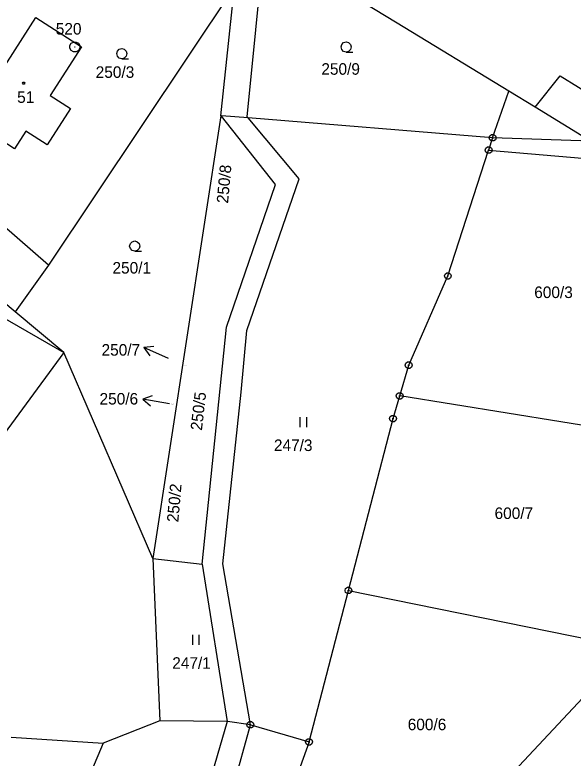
# Model space of a CAD drawing. Extents: x -694465 to -690527, y -983694 to -978978.
# Drawn here: x -692357.3 to -692275, y -981883.1 to -981773.5 of the extents above; entities that cross this region are included whole.
import ezdxf

# ---------------------------------------------------------------- set-up
doc = ezdxf.new("R2010")
doc.units = 0
for name, color, linetype in [('Vrstva 1', 7, 'Continuous'), ('Vrstva 16', 7, 'Continuous'), ('Vrstva 17', 7, 'Continuous'), ('Vrstva 18', 7, 'Continuous'), ('Vrstva 19', 7, 'Continuous'), ('Vrstva 24', 7, 'Continuous'), ('Vrstva 25', 7, 'Continuous'), ('Vrstva 29', 7, 'Continuous')]:
    doc.layers.add(name, color=color, linetype=linetype)

msp = doc.modelspace()

# ---------------------------------------------------------------- linework, layer by layer
at = {"layer": 'Vrstva 1'}
msp.add_line((-692286.84, -981791.64), (-692284.462, -981784.783), dxfattribs=at)
for points in [[(-692322.887, -981788.725), (-692323.034, -981788.549), (-692320.494, -981762.846)], [(-692300.94, -981774.75), (-692320.494, -981762.846)], [(-692324.917, -981769.33), (-692352.355, -981810.441)], [(-692326.9, -981788.4), (-692324.917, -981769.33)], [(-692349.09, -981787.36), (-692352.52, -981792.69), (-692355.66, -981790.67), (-692357.34, -981793.27), (-692365.1, -981788.28), (-692360.72, -981781.47), (-692359.55, -981782.22), (-692354.21, -981773.91), (-692347.49, -981778.23), (-692352.11, -981785.42), (-692349.09, -981787.36)], [(-692284.462, -981784.783), (-692300.94, -981774.75)], [(-692280.59, -981787.14), (-692276.89, -981782.51)], [(-692276.89, -981782.51), (-692260.66, -981792.53)], [(-692280.59, -981787.14), (-692284.462, -981784.783)], [(-692352.355, -981810.441), (-692378.6, -981787.6)], [(-692272.4, -981792.13), (-692280.59, -981787.14)], [(-692326.9, -981788.4), (-692336.95, -981853.66)], [(-692326.82, -981788.406), (-692326.9, -981788.4)], [(-692326.828, -981788.49), (-692326.9, -981788.4)], [(-692318.88, -981798.52), (-692326.828, -981788.49)], [(-692322.887, -981788.725), (-692326.82, -981788.406)], [(-692322.57, -981878.18), (-692326.619, -981854.481), (-692323.91, -981829.159), (-692323.113, -981820.081), (-692315.385, -981797.707), (-692322.887, -981788.725)], [(-692286.84, -981791.64), (-692322.887, -981788.725)], [(-692286.84, -981791.64), (-692287.43, -981793.47)], [(-692272.4, -981792.13), (-692286.84, -981791.64)], [(-692293.45, -981812.03), (-692287.43, -981793.47)], [(-692287.43, -981793.47), (-692261.55, -981795.71)], [(-692357.258, -981817.311), (-692383.41, -981795.43)], [(-692326.08, -981819.57), (-692318.88, -981798.52)], [(-692352.355, -981810.441), (-692357.258, -981817.311)], [(-692299.22, -981825.17), (-692293.45, -981812.03)], [(-692367.44, -981813.33), (-692350.1, -981823.3)], [(-692350.1, -981823.3), (-692357.258, -981817.311)], [(-692329.684, -981854.504), (-692326.08, -981819.57)], [(-692350.1, -981823.3), (-692381.144, -981865.575)], [(-692336.95, -981853.66), (-692350.1, -981823.3)], [(-692300.55, -981829.71), (-692299.22, -981825.17)], [(-692301.53, -981833.06), (-692300.55, -981829.71)], [(-692260.94, -981836.06), (-692300.55, -981829.71)], [(-692308.11, -981858.37), (-692301.53, -981833.06)], [(-692336.95, -981853.66), (-692335.93, -981877.62)], [(-692336.95, -981853.66), (-692329.684, -981854.504)], [(-692329.684, -981854.504), (-692325.99, -981877.69)], [(-692313.92, -981880.72), (-692308.11, -981858.37)], [(-692308.11, -981858.37), (-692271.78, -981865.78)], [(-692267.06, -981867.3), (-692298.87, -981901.26)], [(-692335.93, -981877.62), (-692344.27, -981880.88)], [(-692325.99, -981877.69), (-692335.93, -981877.62)], [(-692325.99, -981877.69), (-692341.85, -981932.19)], [(-692325.933, -981877.698), (-692325.99, -981877.69)], [(-692322.57, -981878.18), (-692325.933, -981877.698)], [(-692325.04, -981887.25), (-692322.57, -981878.18)], [(-692322.57, -981878.18), (-692322.505, -981878.199)], [(-692322.505, -981878.199), (-692313.92, -981880.72)], [(-692357.84, -981880.03), (-692344.27, -981880.88)], [(-692344.27, -981880.88), (-692350.75, -981896.29)], [(-692313.92, -981880.72), (-692317.664, -981891.199)]]:
    msp.add_lwpolyline(points, dxfattribs=at)
at = {"layer": 'Vrstva 24'}
for points in [[(-692348.266, -981777.536), (-692347.93, -981777.73), (-692347.736, -981778.066), (-692347.736, -981778.454), (-692347.93, -981778.79), (-692348.266, -981778.984), (-692348.654, -981778.984), (-692348.99, -981778.79), (-692349.184, -981778.454), (-692349.184, -981778.066), (-692348.99, -981777.73), (-692348.654, -981777.536)], [(-692286.686, -981791.164), (-692286.436, -981791.346), (-692286.34, -981791.64), (-692286.436, -981791.934), (-692286.686, -981792.116), (-692286.994, -981792.116), (-692287.244, -981791.934), (-692287.34, -981791.64), (-692287.244, -981791.346), (-692286.994, -981791.164)], [(-692286.686, -981791.164), (-692286.436, -981791.346), (-692286.34, -981791.64), (-692286.436, -981791.934), (-692286.686, -981792.116), (-692286.994, -981792.116), (-692287.244, -981791.934), (-692287.34, -981791.64), (-692287.244, -981791.346), (-692286.994, -981791.164)], [(-692286.686, -981791.164), (-692286.436, -981791.346), (-692286.34, -981791.64), (-692286.436, -981791.934), (-692286.686, -981792.116), (-692286.994, -981792.116), (-692287.244, -981791.934), (-692287.34, -981791.64), (-692287.244, -981791.346), (-692286.994, -981791.164)], [(-692286.686, -981791.164), (-692286.436, -981791.346), (-692286.34, -981791.64), (-692286.436, -981791.934), (-692286.686, -981792.116), (-692286.994, -981792.116), (-692287.244, -981791.934), (-692287.34, -981791.64), (-692287.244, -981791.346), (-692286.994, -981791.164)], [(-692287.276, -981792.994), (-692287.026, -981793.176), (-692286.93, -981793.47), (-692287.026, -981793.764), (-692287.276, -981793.946), (-692287.584, -981793.946), (-692287.834, -981793.764), (-692287.93, -981793.47), (-692287.834, -981793.176), (-692287.584, -981792.994)], [(-692287.276, -981792.994), (-692287.026, -981793.176), (-692286.93, -981793.47), (-692287.026, -981793.764), (-692287.276, -981793.946), (-692287.584, -981793.946), (-692287.834, -981793.764), (-692287.93, -981793.47), (-692287.834, -981793.176), (-692287.584, -981792.994)], [(-692293.296, -981811.554), (-692293.046, -981811.736), (-692292.95, -981812.03), (-692293.046, -981812.324), (-692293.296, -981812.506), (-692293.604, -981812.506), (-692293.854, -981812.324), (-692293.95, -981812.03), (-692293.854, -981811.736), (-692293.604, -981811.554)], [(-692293.296, -981811.554), (-692293.046, -981811.736), (-692292.95, -981812.03), (-692293.046, -981812.324), (-692293.296, -981812.506), (-692293.604, -981812.506), (-692293.854, -981812.324), (-692293.95, -981812.03), (-692293.854, -981811.736), (-692293.604, -981811.554)], [(-692293.296, -981811.554), (-692293.046, -981811.736), (-692292.95, -981812.03), (-692293.046, -981812.324), (-692293.296, -981812.506), (-692293.604, -981812.506), (-692293.854, -981812.324), (-692293.95, -981812.03), (-692293.854, -981811.736), (-692293.604, -981811.554)], [(-692293.296, -981811.554), (-692293.046, -981811.736), (-692292.95, -981812.03), (-692293.046, -981812.324), (-692293.296, -981812.506), (-692293.604, -981812.506), (-692293.854, -981812.324), (-692293.95, -981812.03), (-692293.854, -981811.736), (-692293.604, -981811.554)], [(-692299.066, -981824.694), (-692298.816, -981824.876), (-692298.72, -981825.17), (-692298.816, -981825.464), (-692299.066, -981825.646), (-692299.374, -981825.646), (-692299.624, -981825.464), (-692299.72, -981825.17), (-692299.624, -981824.876), (-692299.374, -981824.694)], [(-692299.066, -981824.694), (-692298.816, -981824.876), (-692298.72, -981825.17), (-692298.816, -981825.464), (-692299.066, -981825.646), (-692299.374, -981825.646), (-692299.624, -981825.464), (-692299.72, -981825.17), (-692299.624, -981824.876), (-692299.374, -981824.694)], [(-692299.066, -981824.694), (-692298.816, -981824.876), (-692298.72, -981825.17), (-692298.816, -981825.464), (-692299.066, -981825.646), (-692299.374, -981825.646), (-692299.624, -981825.464), (-692299.72, -981825.17), (-692299.624, -981824.876), (-692299.374, -981824.694)], [(-692299.066, -981824.694), (-692298.816, -981824.876), (-692298.72, -981825.17), (-692298.816, -981825.464), (-692299.066, -981825.646), (-692299.374, -981825.646), (-692299.624, -981825.464), (-692299.72, -981825.17), (-692299.624, -981824.876), (-692299.374, -981824.694)], [(-692300.396, -981829.234), (-692300.146, -981829.416), (-692300.05, -981829.71), (-692300.146, -981830.004), (-692300.396, -981830.186), (-692300.704, -981830.186), (-692300.954, -981830.004), (-692301.05, -981829.71), (-692300.954, -981829.416), (-692300.704, -981829.234)], [(-692300.396, -981829.234), (-692300.146, -981829.416), (-692300.05, -981829.71), (-692300.146, -981830.004), (-692300.396, -981830.186), (-692300.704, -981830.186), (-692300.954, -981830.004), (-692301.05, -981829.71), (-692300.954, -981829.416), (-692300.704, -981829.234)], [(-692301.376, -981832.584), (-692301.126, -981832.766), (-692301.03, -981833.06), (-692301.126, -981833.354), (-692301.376, -981833.536), (-692301.684, -981833.536), (-692301.934, -981833.354), (-692302.03, -981833.06), (-692301.934, -981832.766), (-692301.684, -981832.584)], [(-692301.376, -981832.584), (-692301.126, -981832.766), (-692301.03, -981833.06), (-692301.126, -981833.354), (-692301.376, -981833.536), (-692301.684, -981833.536), (-692301.934, -981833.354), (-692302.03, -981833.06), (-692301.934, -981832.766), (-692301.684, -981832.584)], [(-692301.376, -981832.584), (-692301.126, -981832.766), (-692301.03, -981833.06), (-692301.126, -981833.354), (-692301.376, -981833.536), (-692301.684, -981833.536), (-692301.934, -981833.354), (-692302.03, -981833.06), (-692301.934, -981832.766), (-692301.684, -981832.584)], [(-692301.376, -981832.584), (-692301.126, -981832.766), (-692301.03, -981833.06), (-692301.126, -981833.354), (-692301.376, -981833.536), (-692301.684, -981833.536), (-692301.934, -981833.354), (-692302.03, -981833.06), (-692301.934, -981832.766), (-692301.684, -981832.584)], [(-692307.956, -981857.894), (-692307.706, -981858.076), (-692307.61, -981858.37), (-692307.706, -981858.664), (-692307.956, -981858.846), (-692308.264, -981858.846), (-692308.514, -981858.664), (-692308.61, -981858.37), (-692308.514, -981858.076), (-692308.264, -981857.894)], [(-692307.956, -981857.894), (-692307.706, -981858.076), (-692307.61, -981858.37), (-692307.706, -981858.664), (-692307.956, -981858.846), (-692308.264, -981858.846), (-692308.514, -981858.664), (-692308.61, -981858.37), (-692308.514, -981858.076), (-692308.264, -981857.894)], [(-692322.416, -981877.704), (-692322.166, -981877.886), (-692322.07, -981878.18), (-692322.166, -981878.474), (-692322.416, -981878.656), (-692322.724, -981878.656), (-692322.974, -981878.474), (-692323.07, -981878.18), (-692322.974, -981877.886), (-692322.724, -981877.704)], [(-692322.416, -981877.704), (-692322.166, -981877.886), (-692322.07, -981878.18), (-692322.166, -981878.474), (-692322.416, -981878.656), (-692322.724, -981878.656), (-692322.974, -981878.474), (-692323.07, -981878.18), (-692322.974, -981877.886), (-692322.724, -981877.704)], [(-692322.416, -981877.704), (-692322.166, -981877.886), (-692322.07, -981878.18), (-692322.166, -981878.474), (-692322.416, -981878.656), (-692322.724, -981878.656), (-692322.974, -981878.474), (-692323.07, -981878.18), (-692322.974, -981877.886), (-692322.724, -981877.704)], [(-692322.416, -981877.704), (-692322.166, -981877.886), (-692322.07, -981878.18), (-692322.166, -981878.474), (-692322.416, -981878.656), (-692322.724, -981878.656), (-692322.974, -981878.474), (-692323.07, -981878.18), (-692322.974, -981877.886), (-692322.724, -981877.704)], [(-692313.766, -981880.244), (-692313.516, -981880.426), (-692313.42, -981880.72), (-692313.516, -981881.014), (-692313.766, -981881.196), (-692314.074, -981881.196), (-692314.324, -981881.014), (-692314.42, -981880.72), (-692314.324, -981880.426), (-692314.074, -981880.244)], [(-692313.766, -981880.244), (-692313.516, -981880.426), (-692313.42, -981880.72), (-692313.516, -981881.014), (-692313.766, -981881.196), (-692314.074, -981881.196), (-692314.324, -981881.014), (-692314.42, -981880.72), (-692314.324, -981880.426), (-692314.074, -981880.244)], [(-692313.766, -981880.244), (-692313.516, -981880.426), (-692313.42, -981880.72), (-692313.516, -981881.014), (-692313.766, -981881.196), (-692314.074, -981881.196), (-692314.324, -981881.014), (-692314.42, -981880.72), (-692314.324, -981880.426), (-692314.074, -981880.244)], [(-692313.766, -981880.244), (-692313.516, -981880.426), (-692313.42, -981880.72), (-692313.516, -981881.014), (-692313.766, -981881.196), (-692314.074, -981881.196), (-692314.324, -981881.014), (-692314.42, -981880.72), (-692314.324, -981880.426), (-692314.074, -981880.244)]]:
    msp.add_lwpolyline(points, close=True, dxfattribs=at)
for points in [[(-692348.51, -981778.26), (-692348.41, -981778.26)], [(-692286.959, -981791.64), (-692286.72, -981791.64)], [(-692286.959, -981791.64), (-692286.72, -981791.64)], [(-692286.959, -981791.64), (-692286.72, -981791.64)], [(-692286.959, -981791.64), (-692286.72, -981791.64)], [(-692287.549, -981793.47), (-692287.31, -981793.47)], [(-692287.549, -981793.47), (-692287.31, -981793.47)], [(-692293.569, -981812.03), (-692293.33, -981812.03)], [(-692293.569, -981812.03), (-692293.33, -981812.03)], [(-692293.569, -981812.03), (-692293.33, -981812.03)], [(-692293.569, -981812.03), (-692293.33, -981812.03)], [(-692299.339, -981825.17), (-692299.1, -981825.17)], [(-692299.339, -981825.17), (-692299.1, -981825.17)], [(-692299.339, -981825.17), (-692299.1, -981825.17)], [(-692299.339, -981825.17), (-692299.1, -981825.17)], [(-692300.669, -981829.71), (-692300.43, -981829.71)], [(-692300.669, -981829.71), (-692300.43, -981829.71)], [(-692301.649, -981833.06), (-692301.41, -981833.06)], [(-692301.649, -981833.06), (-692301.41, -981833.06)], [(-692301.649, -981833.06), (-692301.41, -981833.06)], [(-692301.649, -981833.06), (-692301.41, -981833.06)], [(-692308.229, -981858.37), (-692307.99, -981858.37)], [(-692308.229, -981858.37), (-692307.99, -981858.37)], [(-692322.689, -981878.18), (-692322.45, -981878.18)], [(-692322.689, -981878.18), (-692322.45, -981878.18)], [(-692322.689, -981878.18), (-692322.45, -981878.18)], [(-692322.689, -981878.18), (-692322.45, -981878.18)], [(-692314.039, -981880.72), (-692313.8, -981880.72)], [(-692314.039, -981880.72), (-692313.8, -981880.72)], [(-692314.039, -981880.72), (-692313.8, -981880.72)], [(-692314.039, -981880.72), (-692313.8, -981880.72)]]:
    msp.add_lwpolyline(points, dxfattribs=at)
at = {"layer": 'Vrstva 25'}
for points in [[(-692308.45, -981779.02), (-692308.825, -981778.919), (-692309.099, -981778.645), (-692309.2, -981778.27), (-692309.099, -981777.895), (-692308.825, -981777.621), (-692308.45, -981777.52), (-692308.075, -981777.621), (-692307.801, -981777.895), (-692307.7, -981778.27), (-692307.801, -981778.645), (-692308.075, -981778.919), (-692308.45, -981779.02), (-692307.45, -981779.021)], [(-692341.53, -981780), (-692341.905, -981779.899), (-692342.179, -981779.625), (-692342.28, -981779.25), (-692342.179, -981778.875), (-692341.905, -981778.601), (-692341.53, -981778.5), (-692341.155, -981778.601), (-692340.881, -981778.875), (-692340.78, -981779.25), (-692340.881, -981779.625), (-692341.155, -981779.899), (-692341.53, -981780), (-692340.53, -981780.001)], [(-692339.62, -981808.37), (-692339.995, -981808.269), (-692340.269, -981807.995), (-692340.37, -981807.62), (-692340.269, -981807.245), (-692339.995, -981806.971), (-692339.62, -981806.87), (-692339.245, -981806.971), (-692338.971, -981807.245), (-692338.87, -981807.62), (-692338.971, -981807.995), (-692339.245, -981808.269), (-692339.62, -981808.37), (-692338.62, -981808.371)], [(-692315.26, -981832.82), (-692315.26, -981834.32)], [(-692314.26, -981834.32), (-692314.26, -981832.82)], [(-692331.11, -981864.92), (-692331.11, -981866.42)], [(-692330.11, -981866.42), (-692330.11, -981864.92)]]:
    msp.add_lwpolyline(points, dxfattribs=at)
msp.add_lwpolyline([(-692355.913, -981783.468), (-692355.825, -981783.62), (-692355.913, -981783.772), (-692356.087, -981783.772), (-692356.175, -981783.62), (-692356.087, -981783.468)], close=True, dxfattribs=at)
at = {"layer": 'Vrstva 29'}
for points in [[(-692336.807, -981822.413), (-692338.299, -981822.574)], [(-692334.64, -981824.19), (-692338.299, -981822.574), (-692337.413, -981823.786)], [(-692337.04, -981829.677), (-692338.446, -981830.204)], [(-692334.5, -981830.86), (-692338.446, -981830.204), (-692337.286, -981831.157)]]:
    msp.add_lwpolyline(points, dxfattribs=at)

# ---------------------------------------------------------------- texts
at = {"layer": 'Vrstva 16'}
for s, p in [('250/7', (-692344.512, -981823.77)), ('250/6', (-692344.808, -981830.98))]:
    msp.add_text(s, height=1.7, dxfattribs=at).set_placement(p)
at = {"layer": 'Vrstva 17'}
msp.add_text('520', height=1.7, dxfattribs=at).set_placement((-692351.265, -981776.44))
at = {"layer": 'Vrstva 18'}
for s, height, p in [('250/3', 1.7, (-692345.377, -981782.82)), ('250/9', 1.7, (-692312.1, -981782.36)), ('250/1', 1.7, (-692342.902, -981811.67)), ('600/3', 1.7, (-692280.704, -981815.28)), ('250/7', 0.1, (-692332.338, -981825.3)), ('250/6', 0.1, (-692334.241, -981830.94)), ('247/3', 1.7, (-692319.094, -981837.83)), ('600/7', 1.7, (-692286.553, -981847.85)), ('247/1', 1.7, (-692334.089, -981869.93)), ('600/6', 1.7, (-692299.363, -981878.99))]:
    msp.add_text(s, height=height, dxfattribs=at).set_placement(p)
for s, rotation, p in [('250/8', 84.91234, (-692325.859, -981801.376)), ('250/5', 83.59454, (-692329.715, -981834.875)), ('250/2', 85.02694, (-692333.197, -981848.39))]:
    msp.add_text(s, height=1.7, rotation=rotation, dxfattribs=at).set_placement(p)
at = {"layer": 'Vrstva 19'}
msp.add_text('51', height=1.7, dxfattribs=at).set_placement((-692356.964, -981786.51))

doc.saveas('drawing.dxf')
